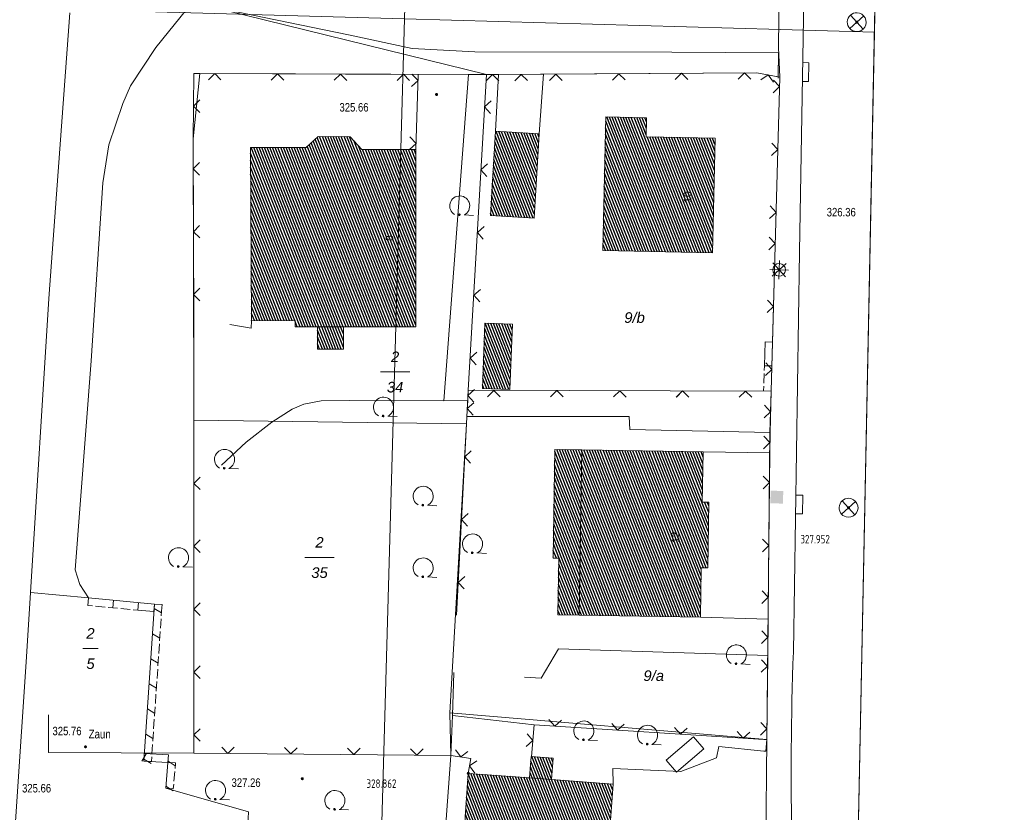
# Model space of a CAD drawing. Header units: metres. Extents: x 345144 to 348639, y 5629211 to 5635235.
# Tile 1047 of 1056: x 347858 to 347936, y 5631375 to 5631438. Entities that reach past the tile are written whole.
import ezdxf
from ezdxf.enums import TextEntityAlignment as Align

# ---------------------------------------------------------------- set-up
doc = ezdxf.new("R2010")
doc.units = ezdxf.units.M
doc.header["$MEASUREMENT"] = 0
for name, color, linetype in [('028 Geländeform', 7, 'Continuous'), ('028 Geländeform Ausg.', 7, 'Continuous'), ('065-066 Ver_Entsorgung', 7, 'Continuous'), ('065-066 Ver_Entsorgung Ausg.', 7, 'Continuous'), ('081-083 Topographie', 7, 'Continuous'), ('ALLG Pseudo-Topographie', 7, 'Continuous'), ('AX Flurstück', 7, 'Continuous'), ('AX Gebäude', 7, 'Continuous'), ('Blatt', 7, 'Continuous'), ('Definitionslinie', 7, 'Continuous'), ('Gemeinde Lokation', 7, 'Continuous'), ('Ortsteil Lokation', 7, 'Continuous'), ('Präsentationsobjekt -Text (punktförmig)', 7, 'Continuous')]:
    doc.layers.add(name, color=color, linetype=linetype)
doc.styles.add('ARIAL', font='arial.ttf', dxfattribs={"height": 1})
doc.styles.add('ARIALIT', font='ariali.ttf', dxfattribs={"height": 1})
doc.styles.add('DIN-6776-IT', font='txt', dxfattribs={"height": 1})
pattern_1 = [(111.5294117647, (0, 0), (-0.186045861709, -0.07339575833), [])]

# ---------------------------------------------------------------- blocks, each defined once
blk = doc.blocks.new('alk_3504_nrw')
at = {"color": 134, "lineweight": 5, "true_color": 0x00b2b2, "flags": 128}
for points in [[(-0.729333, -0.684), (-0.707333, -0.707333), (0.707333, 0.707333)], [(-0.707333, 0.707333), (0.707333, -0.707333)]]:
    blk.add_lwpolyline(points, dxfattribs=at)
at = {"color": 134, "lineweight": 5, "true_color": 0x00b2b2}
for start, end in [(90, -90), (-90, 90)]:
    blk.add_arc((0, 0), 1, start, end, dxfattribs=at)
blk = doc.blocks.new('alk_3453_nrw')
at = {"true_color": 0x00b2b2}
blk.add_hatch(color=134, dxfattribs=at).paths.add_polyline_path([(-1, -1), (-1, 1), (1, 1), (1, -1)], flags=0)
blk = doc.blocks.new('alk_5742_nrw')
at = {"color": 134, "lineweight": 5, "true_color": 0x00b2b2, "flags": 128}
for points in [[(1, 0), (-1, 0)], [(0.707333, -0.707333), (-0.707333, 0.707333)], [(-0.707333, -0.707333), (0.707333, 0.707333)], [(0, -1), (0, 1)]]:
    blk.add_lwpolyline(points, dxfattribs=at)
at = {"color": 134, "lineweight": 5, "true_color": 0x00b2b2}
for start, end in [(0, 180), (180, 0)]:
    blk.add_arc((0, 0), 0.666667, start, end, dxfattribs=at)
blk = doc.blocks.new('alk_043x_nrw')
h = blk.add_hatch(color=7)
edge = h.paths.add_edge_path(flags=0)
edge.add_arc((0, 0), 1, 180, 360, ccw=False)
edge.add_arc((0, 0), 1, 0, 180, ccw=False)
blk = doc.blocks.new('alk_7100_nrwx2')
at = {"true_color": 0x2e2e2e}
h = blk.add_hatch(color=250, dxfattribs=at)
edge = h.paths.add_edge_path(flags=0)
edge.add_arc((0.024073, -0.597267), 0.057254, 180, 360, ccw=False)
edge.add_arc((0.024073, -0.597267), 0.057255, 0, 180, ccw=False)
at = {"color": 250, "lineweight": 5, "true_color": 0x2e2e2e, "flags": 128}
blk.add_lwpolyline([(0.349382, -0.597267), (1, -0.597267)], dxfattribs=at)
at = {"color": 250, "lineweight": 5, "true_color": 0x2e2e2e}
for centre, radius, start, end in [((0.024073, 0.012362), 0.690995, -61.91481688, -118.08518312), ((0.024073, -0.597267), 0.057255, 0, 180), ((0.024073, -0.597267), 0.057254, 180, 0)]:
    blk.add_arc(centre, radius, start, end, dxfattribs=at)
blk = doc.blocks.new('swc_strasseneinlauf')
at = {"color": 7, "lineweight": 5, "flags": 128}
blk.add_lwpolyline([(-1, 0), (-1, -0.666667), (1, -0.666667), (1, 0)], dxfattribs=at)

msp = doc.modelspace()

# ---------------------------------------------------------------- hatches: boundary and pattern name
at = {"layer": 'AX Gebäude', "true_color": 0x4f4f4f}
h = msp.add_hatch(dxfattribs=at)
h.set_pattern_fill('_USER', color=251, scale=0.2, angle=111.52941176, style=0, pattern_type=0)
h.set_pattern_definition(pattern_1)
h.paths.add_polyline_path([(347907.763, 5631428.28), (347913.236, 5631428.16), (347913.036, 5631419.05), (347904.319, 5631419.241), (347904.552, 5631429.854), (347907.795, 5631429.783)], flags=0)
h = msp.add_hatch(dxfattribs=at)
h.set_pattern_fill('_USER', color=251, scale=0.2, angle=111.52941176, style=0, pattern_type=0)
h.set_pattern_definition(pattern_1)
h.paths.add_polyline_path([(347881.639, 5631413.173), (347879.86, 5631413.174), (347879.858, 5631413.679), (347876.387, 5631413.659), (347876.306, 5631427.411), (347880.719, 5631427.437), (347881.689, 5631428.298), (347884.227, 5631428.284), (347885.154, 5631427.262), (347889.448, 5631427.258), (347889.435, 5631413.166), (347883.692, 5631413.171)], flags=0)
h = msp.add_hatch(dxfattribs=at)
h.set_pattern_fill('_USER', color=251, scale=0.2, angle=111.52941176, style=0, pattern_type=0)
h.set_pattern_definition(pattern_1)
h.paths.add_polyline_path([(347895.774, 5631428.711), (347899.238, 5631428.505), (347898.841, 5631421.813), (347895.377, 5631422.018)], flags=0)
h = msp.add_hatch(dxfattribs=at)
h.set_pattern_fill('_USER', color=251, scale=0.2, angle=111.52941176, style=0, pattern_type=0)
h.set_pattern_definition(pattern_1)
h.paths.add_polyline_path([(347894.944, 5631413.461), (347897.126, 5631413.375), (347896.92, 5631408.185), (347894.738, 5631408.271)], flags=0)
h = msp.add_hatch(dxfattribs=at)
h.set_pattern_fill('_USER', color=251, scale=0.2, angle=111.52941176, style=0, pattern_type=0)
h.set_pattern_definition(pattern_1)
h.paths.add_polyline_path([(347881.639, 5631413.173), (347883.692, 5631413.171), (347883.691, 5631411.403), (347881.637, 5631411.404)], flags=0)
h = msp.add_hatch(dxfattribs=at)
h.set_pattern_fill('_USER', color=251, scale=0.2, angle=111.52941176, style=0, pattern_type=0)
h.set_pattern_definition(pattern_1)
h.paths.add_polyline_path([(347902.641, 5631403.384), (347902.427, 5631390.253), (347900.741, 5631390.28), (347900.815, 5631394.774), (347900.36, 5631394.781), (347900.501, 5631403.419)], flags=0)
h = msp.add_hatch(dxfattribs=at)
h.set_pattern_fill('_USER', color=251, scale=0.2, angle=111.52941176, style=0, pattern_type=0)
h.set_pattern_definition(pattern_1)
h.paths.add_polyline_path([(347902.427, 5631390.253), (347902.641, 5631403.384), (347912.285, 5631403.226), (347912.219, 5631399.24), (347912.741, 5631399.231), (347912.656, 5631394.015), (347912.141, 5631394.023), (347912.076, 5631390.095)], flags=0)
h = msp.add_hatch(dxfattribs=at)
h.set_pattern_fill('_USER', color=251, scale=0.2, angle=111.52941176, style=0, pattern_type=0)
h.set_pattern_definition(pattern_1)
h.paths.add_polyline_path([(347900.228, 5631377.194), (347898.496, 5631377.329), (347898.621, 5631379.017), (347900.356, 5631378.887)], flags=0)
h = msp.add_hatch(dxfattribs=at)
h.set_pattern_fill('_USER', color=251, scale=0.2, angle=111.52941176, style=0, pattern_type=0)
h.set_pattern_definition(pattern_1)
h.paths.add_polyline_path([(347903.886, 5631357.34), (347902.808, 5631342.579), (347891.236, 5631343.44), (347891.698, 5631349.812), (347893.19, 5631371.447), (347893.617, 5631377.676), (347898.496, 5631377.329), (347900.228, 5631377.194), (347905.13, 5631376.818), (347904.485, 5631368.19), (347904.154, 5631362.154)], flags=0)

# ---------------------------------------------------------------- linework, layer by layer
at = {"layer": '081-083 Topographie', "color": 7, "linetype": 'Continuous', "lineweight": 5, "flags": 128}
for points in [[(347919.46, 5631387.343), (347919.934, 5631419.12), (347919.934, 5631419.12), (347920.441, 5631448.487), (347920.441, 5631448.487), (347920.535, 5631464.954), (347920.535, 5631464.954), (347921.066, 5631488.696), (347921.066, 5631488.696), (347920.592, 5631507.421), (347920.592, 5631507.421), (347920.058, 5631528.259)], [(347861.958, 5631438.118), (347860.282, 5631415.427), (347860.282, 5631415.427), (347858.827, 5631392.05), (347858.827, 5631392.05), (347863.428, 5631391.619), (347863.428, 5631391.619), (347862.744, 5631392.679), (347862.744, 5631392.679), (347862.375, 5631393.841), (347862.375, 5631393.841), (347863.634, 5631410.478), (347863.634, 5631410.478), (347864.577, 5631424.605), (347864.577, 5631424.605), (347865.058, 5631427.639), (347865.058, 5631427.639), (347866.162, 5631430.915), (347866.162, 5631430.915), (347866.764, 5631432.329), (347866.764, 5631432.329), (347868.77, 5631435.37), (347868.77, 5631435.37), (347871.25, 5631438.426)], [(347872.635, 5631438.751), (347884.083, 5631436.391), (347884.083, 5631436.391), (347889.159, 5631435.293), (347889.159, 5631435.293), (347894.14, 5631435.023), (347894.14, 5631435.023), (347909.804, 5631435), (347909.804, 5631435), (347918.288, 5631434.962), (347918.288, 5631434.962), (347918.24, 5631433.047), (347918.24, 5631433.047), (347918.237, 5631432.937)], [(347871.791, 5631413.345), (347871.743, 5631428.115), (347871.743, 5631428.115), (347871.812, 5631433.311), (347871.812, 5631433.311), (347872.282, 5631433.309), (347872.282, 5631433.309), (347889.636, 5631433.236), (347889.636, 5631433.236), (347889.448, 5631427.258)], [(347891.686, 5631407.292), (347893.625, 5631433.22), (347893.625, 5631433.22), (347895.063, 5631433.214)], [(347893.616, 5631408.122), (347895.063, 5631433.214), (347895.063, 5631433.214), (347896.026, 5631433.221), (347896.026, 5631433.221), (347899.594, 5631433.246), (347899.594, 5631433.246), (347916.547, 5631433.365), (347916.547, 5631433.365), (347918.24, 5631433.047), (347918.24, 5631433.047), (347918.384, 5631433.02), (347918.384, 5631433.02), (347918.066, 5631421.513), (347918.066, 5631421.513), (347917.803, 5631411.951), (347917.803, 5631411.951), (347917.696, 5631408.062)], [(347895.774, 5631428.711), (347896.026, 5631433.221)], [(347899.238, 5631428.505), (347899.594, 5631433.246)], [(347874.671, 5631413.348), (347876.372, 5631413.066), (347876.372, 5631413.066), (347876.386, 5631413.659)], [(347892.689, 5631390.239), (347893.463, 5631405.467), (347893.463, 5631405.467), (347893.496, 5631406.034), (347893.496, 5631406.034), (347893.569, 5631407.302), (347893.569, 5631407.302), (347893.616, 5631408.122)], [(347893.616, 5631408.122), (347917.696, 5631408.062)], [(347917.696, 5631408.062), (347917.605, 5631404.783), (347917.605, 5631404.783), (347917.588, 5631403.159), (347917.588, 5631403.159), (347917.485, 5631393.412), (347917.485, 5631393.412), (347917.449, 5631389.931), (347917.449, 5631389.931), (347917.42, 5631387.054), (347917.42, 5631387.054), (347917.352, 5631380.359), (347917.352, 5631380.359), (347917.101, 5631380.38)], [(347873.989, 5631402.165), (347875.961, 5631404.007), (347875.961, 5631404.007), (347878.005, 5631405.602), (347878.005, 5631405.602), (347879.617, 5631406.628), (347879.617, 5631406.628), (347880.548, 5631407.023), (347880.548, 5631407.023), (347881.915, 5631407.283), (347881.915, 5631407.283), (347884.165, 5631407.307)], [(347884.165, 5631407.307), (347891.686, 5631407.292)], [(347891.686, 5631407.292), (347893.569, 5631407.302)], [(347893.496, 5631406.034), (347906.418, 5631406.05), (347906.418, 5631406.05), (347906.448, 5631405.015), (347906.448, 5631405.015), (347917.605, 5631404.783)], [(347912.285, 5631403.227), (347917.588, 5631403.159)], [(347871.797, 5631402.163), (347871.808, 5631379.292), (347871.808, 5631379.292), (347892.222, 5631379.101), (347892.222, 5631379.101), (347893.828, 5631378.867), (347893.828, 5631378.867), (347893.617, 5631377.676)], [(347858.879, 5631337.159), (347855.103, 5631337.145), (347855.103, 5631337.145), (347859.318, 5631342.216), (347859.318, 5631342.216), (347856.146, 5631344.661), (347856.146, 5631344.661), (347856.149, 5631350.001), (347856.149, 5631350.001), (347856.121, 5631351.639), (347856.121, 5631351.639), (347858.509, 5631386.94), (347858.509, 5631386.94), (347858.827, 5631392.05)], [(347863.428, 5631391.619), (347868.679, 5631391.128)], [(347912.076, 5631390.095), (347917.449, 5631389.931)], [(347898.08, 5631385.331), (347899.42, 5631385.248), (347899.42, 5631385.248), (347900.775, 5631387.578), (347900.775, 5631387.578), (347917.42, 5631387.054)], [(347892.477, 5631385.706), (347892.373, 5631382.271)], [(347892.222, 5631379.101), (347892.373, 5631382.271)], [(347892.373, 5631382.271), (347898.867, 5631381.537)], [(347898.64, 5631379.016), (347898.867, 5631381.537), (347898.867, 5631381.537), (347917.101, 5631380.38)], [(347905.13, 5631376.818), (347905.112, 5631378.05), (347905.112, 5631378.05), (347910.506, 5631377.817), (347910.506, 5631377.817), (347913.335, 5631378.906), (347913.335, 5631378.906), (347913.539, 5631379.821), (347913.539, 5631379.821), (347917.12, 5631379.453), (347917.12, 5631379.453), (347917.266, 5631379.438), (347917.266, 5631379.438), (347917.352, 5631380.359)], [(347876.035, 5631372.486), (347876.152, 5631374.62), (347876.152, 5631374.62), (347869.573, 5631376.495)]]:
    msp.add_lwpolyline(points, dxfattribs=at)
at = {"layer": '081-083 Topographie', "color": 7, "linetype": 'Continuous', "lineweight": 5}
msp.add_arc((348179.491, 5631377.756), 260.208196, 177.88853654, -178.70758318, dxfattribs=at)
at = {"layer": 'ALLG Pseudo-Topographie', "color": 7, "linetype": 'Continuous', "lineweight": 5, "flags": 128}
msp.add_lwpolyline([(347871.808, 5631379.292), (347860.251, 5631379.324), (347860.259, 5631382.324)], dxfattribs=at)
at = {"layer": 'AX Flurstück', "color": 8, "linetype": 'Continuous', "lineweight": 13, "true_color": 0x808080, "flags": 128}
for points in [[(347918.116, 5631528.201), (347925.471, 5631528.423), (347926.23, 5631453.062), (347924.572, 5631371.352), (347926.424, 5631253.18), (347933.647, 5631166.935)], [(347856.81, 5631442.66), (347895.064, 5631433.214), (347872.282, 5631433.308), (347871.744, 5631428.115), (347871.795, 5631407.041), (347871.796, 5631405.738), (347871.808, 5631379.292), (347892.222, 5631379.101), (347888.964, 5631334.415), (347858.879, 5631337.159), (347855.428, 5631337.219), (347855.806, 5631368.905), (347856.629, 5631434.475), (347850.344, 5631441.595), (347856.81, 5631442.66)], [(347918.33, 5631440.096), (347918.27, 5631435.376), (347918.384, 5631433.02), (347916.547, 5631433.365), (347895.064, 5631433.214), (347856.81, 5631442.66)], [(347927.27, 5631149.629), (347925.433, 5631177.005), (347925.271, 5631178.999), (347923.781, 5631198.973), (347922.256, 5631220.289), (347921.021, 5631238.911), (347919.849, 5631256.851), (347919.743, 5631258.436), (347919.562, 5631261.07), (347919.325, 5631264.838), (347919.07, 5631278.829), (347918.681, 5631297.144), (347918.329, 5631315.14), (347918.309, 5631316.159), (347917.993, 5631332.239), (347917.271, 5631372.154), (347917.352, 5631380.359), (347917.481, 5631393.411), (347917.593, 5631404.783), (347917.685, 5631408.061), (347918.062, 5631421.512), (347918.384, 5631433.02), (347918.27, 5631435.376), (347918.33, 5631440.096)], [(347872.282, 5631433.308), (347895.064, 5631433.214), (347893.617, 5631408.122), (347893.463, 5631405.466), (347871.796, 5631405.738), (347871.795, 5631407.041), (347871.744, 5631428.115), (347872.282, 5631433.308)], [(347918.062, 5631421.512), (347917.685, 5631408.061), (347893.617, 5631408.122), (347895.064, 5631433.214), (347916.547, 5631433.365), (347918.384, 5631433.02), (347918.062, 5631421.512)], [(347917.481, 5631393.411), (347917.352, 5631380.359), (347892.138, 5631382.493), (347893.463, 5631405.466), (347893.617, 5631408.122), (347917.685, 5631408.061), (347917.593, 5631404.783), (347917.481, 5631393.411)], [(347871.796, 5631405.738), (347893.463, 5631405.466), (347892.138, 5631382.493), (347892.222, 5631379.101), (347871.808, 5631379.292), (347871.796, 5631405.738)], [(347892.138, 5631382.493), (347917.352, 5631380.359), (347917.271, 5631372.154), (347917.993, 5631332.239), (347888.964, 5631334.415), (347892.222, 5631379.101), (347892.138, 5631382.493)]]:
    msp.add_lwpolyline(points, dxfattribs=at)
at = {"layer": 'AX Gebäude', "color": 7, "linetype": 'Continuous', "lineweight": 5, "flags": 128}
for points in [[(347907.763, 5631428.28), (347913.236, 5631428.16), (347913.036, 5631419.05), (347904.319, 5631419.241), (347904.552, 5631429.854), (347907.795, 5631429.783), (347907.763, 5631428.28)], [(347881.639, 5631413.173), (347879.86, 5631413.174), (347879.858, 5631413.679), (347876.387, 5631413.659), (347876.306, 5631427.411), (347880.719, 5631427.437), (347881.689, 5631428.298), (347884.227, 5631428.284), (347885.154, 5631427.262), (347889.448, 5631427.258), (347889.435, 5631413.166), (347883.692, 5631413.171), (347881.639, 5631413.173)], [(347895.774, 5631428.711), (347899.238, 5631428.505), (347898.841, 5631421.813), (347895.377, 5631422.018), (347895.774, 5631428.711)], [(347894.944, 5631413.461), (347897.126, 5631413.375), (347896.92, 5631408.185), (347894.738, 5631408.271), (347894.944, 5631413.461)], [(347881.639, 5631413.173), (347883.692, 5631413.171), (347883.691, 5631411.403), (347881.637, 5631411.404), (347881.639, 5631413.173)], [(347902.641, 5631403.384), (347902.427, 5631390.253), (347900.741, 5631390.28), (347900.815, 5631394.774), (347900.36, 5631394.781), (347900.501, 5631403.419), (347902.641, 5631403.384)], [(347902.427, 5631390.253), (347902.641, 5631403.384), (347912.285, 5631403.226), (347912.219, 5631399.24), (347912.741, 5631399.231), (347912.656, 5631394.015), (347912.141, 5631394.023), (347912.076, 5631390.095), (347902.427, 5631390.253)], [(347900.228, 5631377.194), (347898.496, 5631377.329), (347898.621, 5631379.017), (347900.356, 5631378.887), (347900.228, 5631377.194)], [(347903.886, 5631357.34), (347902.808, 5631342.579), (347891.236, 5631343.44), (347891.698, 5631349.812), (347893.19, 5631371.447), (347893.617, 5631377.676), (347898.496, 5631377.329), (347900.228, 5631377.194), (347905.13, 5631376.818), (347904.485, 5631368.19), (347904.154, 5631362.154), (347903.886, 5631357.34)]]:
    msp.add_lwpolyline(points, dxfattribs=at)
at = {"layer": 'Blatt', "color": 205, "linetype": 'Continuous', "lineweight": 5, "true_color": 0x873099, "flags": 128}
for points in [[(347926.23, 5631453.062), (347925.896, 5631436.595), (347888.543, 5631437.647), (347895.58, 5631687.521), (347900.867, 5631687.372), (347926.631, 5631600.505), (347925.405, 5631534.986), (347926.23, 5631453.062)], [(347381.745, 5631201.846), (347388.783, 5631451.723), (347888.543, 5631437.647), (347881.503, 5631187.771), (347381.745, 5631201.846)], [(347926.424, 5631253.18), (347932.021, 5631186.349), (347881.503, 5631187.771), (347888.543, 5631437.647), (347925.896, 5631436.595), (347924.572, 5631371.352), (347926.424, 5631253.18)]]:
    msp.add_lwpolyline(points, dxfattribs=at)
at = {"layer": 'Definitionslinie', "color": 7, "linetype": 'Continuous', "lineweight": 5, "flags": 128}
for points in [[(347920.441, 5631448.487), (347919.934, 5631419.12)], [(347868.77, 5631435.37), (347871.25, 5631438.426)], [(347872.635, 5631438.751), (347884.083, 5631436.391)], [(347860.282, 5631415.427), (347861.958, 5631438.118)], [(347884.083, 5631436.391), (347889.159, 5631435.293)], [(347866.764, 5631432.329), (347868.77, 5631435.37)], [(347889.159, 5631435.293), (347894.14, 5631435.023)], [(347894.14, 5631435.023), (347909.804, 5631435)], [(347909.804, 5631435), (347918.288, 5631434.962)], [(347918.288, 5631434.962), (347918.24, 5631433.047), (347918.24, 5631433.047), (347918.237, 5631432.937)], [(347871.812, 5631433.311), (347871.743, 5631428.115)], [(347871.812, 5631433.311), (347872.282, 5631433.309)], [(347872.282, 5631433.309), (347889.636, 5631433.236)], [(347873.957, 5631432.802), (347873.459, 5631433.304), (347872.957, 5631432.806)], [(347873.957, 5631432.802), (347873.459, 5631433.304), (347872.957, 5631432.806)], [(347878.957, 5631432.781), (347878.459, 5631433.283), (347877.957, 5631432.785)], [(347878.957, 5631432.781), (347878.459, 5631433.283), (347877.957, 5631432.785)], [(347883.957, 5631432.76), (347883.459, 5631433.262), (347882.957, 5631432.764)], [(347883.957, 5631432.76), (347883.459, 5631433.262), (347882.957, 5631432.764)], [(347888.957, 5631432.739), (347888.459, 5631433.241), (347887.957, 5631432.743)], [(347888.957, 5631432.739), (347888.459, 5631433.241), (347887.957, 5631432.743)], [(347889.105, 5631432.262), (347889.621, 5631432.746), (347889.137, 5631433.261)], [(347889.105, 5631432.262), (347889.621, 5631432.746), (347889.137, 5631433.261)], [(347889.636, 5631433.236), (347889.448, 5631427.258)], [(347891.686, 5631407.292), (347893.625, 5631433.22)], [(347893.616, 5631408.122), (347895.063, 5631433.214)], [(347893.625, 5631433.22), (347895.063, 5631433.214)], [(347896.048, 5631432.721), (347895.545, 5631433.218), (347895.048, 5631432.714)], [(347896.048, 5631432.721), (347895.545, 5631433.218), (347895.048, 5631432.714)], [(347895.063, 5631433.214), (347896.026, 5631433.221)], [(347895.774, 5631428.711), (347896.026, 5631433.221)], [(347896.026, 5631433.221), (347899.594, 5631433.246)], [(347898.313, 5631432.737), (347897.81, 5631433.234), (347897.314, 5631432.73)], [(347898.313, 5631432.737), (347897.81, 5631433.234), (347897.314, 5631432.73)], [(347899.238, 5631428.505), (347899.594, 5631433.246)], [(347899.594, 5631433.246), (347916.547, 5631433.365)], [(347901.074, 5631432.756), (347900.571, 5631433.253), (347900.074, 5631432.749)], [(347901.074, 5631432.756), (347900.571, 5631433.253), (347900.074, 5631432.749)], [(347906.074, 5631432.791), (347905.571, 5631433.288), (347905.074, 5631432.784)], [(347906.074, 5631432.791), (347905.571, 5631433.288), (347905.074, 5631432.784)], [(347911.074, 5631432.827), (347910.57, 5631433.323), (347910.074, 5631432.82)], [(347911.074, 5631432.827), (347910.57, 5631433.323), (347910.074, 5631432.82)], [(347916.074, 5631432.862), (347915.57, 5631433.358), (347915.074, 5631432.855)], [(347916.074, 5631432.862), (347915.57, 5631433.358), (347915.074, 5631432.855)], [(347916.547, 5631433.365), (347918.24, 5631433.047), (347918.24, 5631433.047), (347918.384, 5631433.02)], [(347917.865, 5631432.609), (347917.465, 5631433.192), (347916.882, 5631432.793)], [(347917.865, 5631432.609), (347917.465, 5631433.192), (347916.882, 5631432.793)], [(347918.384, 5631433.02), (347918.066, 5631421.513)], [(347866.162, 5631430.915), (347866.764, 5631432.329)], [(347917.85, 5631431.779), (347918.363, 5631432.265), (347917.877, 5631432.778)], [(347917.85, 5631431.779), (347918.363, 5631432.265), (347917.877, 5631432.778)], [(347865.058, 5631427.639), (347866.162, 5631430.915)], [(347872.284, 5631431.206), (347871.778, 5631430.713), (347872.271, 5631430.206)], [(347872.284, 5631431.206), (347871.778, 5631430.713), (347872.271, 5631430.206)], [(347895.443, 5631431.122), (347894.915, 5631430.651), (347895.386, 5631430.123)], [(347895.443, 5631431.122), (347894.915, 5631430.651), (347895.386, 5631430.123)], [(347888.948, 5631427.264), (347889.463, 5631427.748), (347888.979, 5631428.264)], [(347888.948, 5631427.264), (347889.463, 5631427.748), (347888.979, 5631428.264)], [(347864.577, 5631424.605), (347865.058, 5631427.639)], [(347871.743, 5631428.115), (347871.791, 5631413.345)], [(347917.711, 5631426.78), (347918.225, 5631427.267), (347917.739, 5631427.78)], [(347917.711, 5631426.78), (347918.225, 5631427.267), (347917.739, 5631427.78)], [(347872.249, 5631426.232), (347871.751, 5631425.73), (347872.252, 5631425.232)], [(347872.249, 5631426.232), (347871.751, 5631425.73), (347872.252, 5631425.232)], [(347895.155, 5631426.13), (347894.627, 5631425.66), (347895.098, 5631425.132)], [(347895.155, 5631426.13), (347894.627, 5631425.66), (347895.098, 5631425.132)], [(347863.634, 5631410.478), (347864.577, 5631424.605)], [(347917.573, 5631421.782), (347918.087, 5631422.268), (347917.601, 5631422.782)], [(347917.573, 5631421.782), (347918.087, 5631422.268), (347917.601, 5631422.782)], [(347872.265, 5631421.232), (347871.767, 5631420.73), (347872.269, 5631420.232)], [(347872.265, 5631421.232), (347871.767, 5631420.73), (347872.269, 5631420.232)], [(347894.868, 5631421.138), (347894.34, 5631420.668), (347894.81, 5631420.14)], [(347894.868, 5631421.138), (347894.34, 5631420.668), (347894.81, 5631420.14)], [(347918.066, 5631421.513), (347917.803, 5631411.951), (347917.803, 5631411.951), (347917.696, 5631408.062)], [(347917.505, 5631419.299), (347918.018, 5631419.786), (347917.532, 5631420.299)], [(347917.505, 5631419.3), (347918.018, 5631419.786), (347917.532, 5631420.299)], [(347919.934, 5631419.12), (347919.46, 5631387.343)], [(347872.282, 5631416.232), (347871.783, 5631415.73), (347872.285, 5631415.232)], [(347872.282, 5631416.232), (347871.783, 5631415.73), (347872.285, 5631415.232)], [(347894.58, 5631416.147), (347894.052, 5631415.676), (347894.522, 5631415.148)], [(347894.58, 5631416.147), (347894.052, 5631415.676), (347894.522, 5631415.148)], [(347858.827, 5631392.05), (347860.282, 5631415.427)], [(347917.367, 5631414.301), (347917.881, 5631414.788), (347917.394, 5631415.301)], [(347917.368, 5631414.301), (347917.881, 5631414.787), (347917.395, 5631415.301)], [(347871.797, 5631402.163), (347871.791, 5631413.345)], [(347874.671, 5631413.348), (347876.372, 5631413.066)], [(347876.386, 5631413.659), (347876.372, 5631413.066)], [(347917.151, 5631410.077), (347917.203, 5631411.967)], [(347917.203, 5631411.967), (347917.803, 5631411.951)], [(347917.696, 5631408.062), (347917.803, 5631411.951)], [(347894.292, 5631411.155), (347893.764, 5631410.685), (347894.234, 5631410.157)], [(347894.292, 5631411.155), (347893.764, 5631410.685), (347894.234, 5631410.157)], [(347862.375, 5631393.841), (347863.634, 5631410.478)], [(347917.229, 5631409.303), (347917.743, 5631409.789), (347917.257, 5631410.303)], [(347917.23, 5631409.303), (347917.744, 5631409.789), (347917.257, 5631410.303)], [(347917.113, 5631408.703), (347917.134, 5631409.452)], [(347917.141, 5631409.702), (347917.151, 5631410.077)], [(347917.751, 5631410.061), (347917.151, 5631410.077)], [(347893.569, 5631407.302), (347893.616, 5631408.122)], [(347894.12, 5631408.183), (347893.593, 5631407.712), (347894.063, 5631407.184)], [(347894.12, 5631408.183), (347893.593, 5631407.712), (347894.063, 5631407.184)], [(347893.616, 5631408.122), (347917.696, 5631408.062)], [(347896.154, 5631407.616), (347895.656, 5631408.117), (347895.154, 5631407.618)], [(347896.155, 5631407.616), (347895.656, 5631408.117), (347895.155, 5631407.618)], [(347901.154, 5631407.603), (347900.656, 5631408.104), (347900.154, 5631407.606)], [(347901.155, 5631407.603), (347900.656, 5631408.104), (347900.155, 5631407.606)], [(347906.154, 5631407.591), (347905.655, 5631408.092), (347905.154, 5631407.593)], [(347906.155, 5631407.591), (347905.656, 5631408.092), (347905.155, 5631407.593)], [(347911.154, 5631407.578), (347910.655, 5631408.08), (347910.154, 5631407.581)], [(347911.155, 5631407.578), (347910.656, 5631408.08), (347910.155, 5631407.581)], [(347916.154, 5631407.566), (347915.655, 5631408.067), (347915.154, 5631407.568)], [(347916.155, 5631407.566), (347915.656, 5631408.067), (347915.155, 5631407.568)], [(347917.096, 5631408.078), (347917.106, 5631408.453)], [(347917.696, 5631408.062), (347917.096, 5631408.078)], [(347917.096, 5631408.078), (347917.696, 5631408.062)], [(347917.696, 5631408.062), (347917.605, 5631404.783)], [(347879.617, 5631406.628), (347880.548, 5631407.023)], [(347880.548, 5631407.023), (347881.915, 5631407.283)], [(347881.915, 5631407.283), (347884.165, 5631407.307)], [(347884.165, 5631407.307), (347891.686, 5631407.292)], [(347891.686, 5631407.292), (347893.569, 5631407.302)], [(347893.496, 5631406.034), (347893.569, 5631407.302)], [(347894.06, 5631407.138), (347893.533, 5631406.668), (347894.003, 5631406.14)], [(347894.06, 5631407.138), (347893.533, 5631406.668), (347894.003, 5631406.14)], [(347878.005, 5631405.602), (347879.617, 5631406.628)], [(347917.136, 5631405.936), (347917.65, 5631406.423), (347917.164, 5631406.936)], [(347917.137, 5631405.937), (347917.651, 5631406.423), (347917.165, 5631406.936)], [(347875.961, 5631404.007), (347878.005, 5631405.602)], [(347892.689, 5631390.239), (347893.463, 5631405.467)], [(347893.463, 5631405.467), (347893.496, 5631406.034)], [(347893.496, 5631406.034), (347906.418, 5631406.05)], [(347906.418, 5631406.05), (347906.448, 5631405.015)], [(347906.448, 5631405.015), (347917.605, 5631404.783)], [(347917.605, 5631404.783), (347917.588, 5631403.159)], [(347873.989, 5631402.165), (347875.961, 5631404.007)], [(347917.091, 5631403.476), (347917.597, 5631403.971), (347917.102, 5631404.476)], [(347917.091, 5631403.476), (347917.597, 5631403.971), (347917.102, 5631404.476)], [(347893.855, 5631403.321), (347893.33, 5631402.847), (347893.804, 5631402.322)], [(347893.855, 5631403.321), (347893.33, 5631402.847), (347893.804, 5631402.322)], [(347912.285, 5631403.227), (347917.588, 5631403.159)], [(347917.588, 5631403.159), (347917.485, 5631393.412)], [(347871.797, 5631402.163), (347871.808, 5631379.292)], [(347872.297, 5631401.228), (347871.798, 5631400.727), (347872.298, 5631400.228)], [(347872.297, 5631401.228), (347871.798, 5631400.727), (347872.298, 5631400.228)], [(347917.058, 5631400.291), (347917.563, 5631400.785), (347917.068, 5631401.291)], [(347917.058, 5631400.291), (347917.563, 5631400.785), (347917.068, 5631401.291)], [(347893.601, 5631398.327), (347893.076, 5631397.853), (347893.55, 5631397.328)], [(347893.601, 5631398.327), (347893.076, 5631397.853), (347893.55, 5631397.328)], [(347872.3, 5631396.228), (347871.8, 5631395.727), (347872.3, 5631395.228)], [(347872.3, 5631396.228), (347871.8, 5631395.727), (347872.3, 5631395.228)], [(347917.005, 5631395.291), (347917.51, 5631395.786), (347917.015, 5631396.291)], [(347917.005, 5631395.291), (347917.51, 5631395.786), (347917.015, 5631396.291)], [(347862.375, 5631393.841), (347862.744, 5631392.679)], [(347893.347, 5631393.333), (347892.822, 5631392.859), (347893.296, 5631392.335)], [(347893.347, 5631393.333), (347892.822, 5631392.859), (347893.296, 5631392.335)], [(347917.485, 5631393.412), (347917.449, 5631389.931)], [(347862.744, 5631392.679), (347863.428, 5631391.619)], [(347916.962, 5631391.177), (347917.467, 5631391.672), (347916.972, 5631392.177)], [(347916.962, 5631391.177), (347917.467, 5631391.672), (347916.972, 5631392.177)], [(347858.509, 5631386.94), (347858.827, 5631392.05)], [(347858.827, 5631392.05), (347863.428, 5631391.619)], [(347863.372, 5631391.021), (347863.428, 5631391.619)], [(347863.372, 5631391.022), (347863.428, 5631391.619)], [(347863.372, 5631391.021), (347863.428, 5631391.619)], [(347863.372, 5631391.022), (347863.428, 5631391.619)], [(347863.428, 5631391.619), (347868.679, 5631391.128)], [(347865.363, 5631390.835), (347865.419, 5631391.433)], [(347865.363, 5631390.835), (347865.419, 5631391.433)], [(347863.372, 5631391.022), (347863.745, 5631390.987)], [(347863.372, 5631391.022), (347863.745, 5631390.987)], [(347863.994, 5631390.964), (347864.741, 5631390.894)], [(347863.994, 5631390.964), (347864.741, 5631390.894)], [(347864.99, 5631390.871), (347865.363, 5631390.836)], [(347864.99, 5631390.871), (347865.363, 5631390.836)], [(347865.363, 5631390.836), (347865.737, 5631390.801)], [(347865.363, 5631390.836), (347865.737, 5631390.801)], [(347865.986, 5631390.778), (347866.732, 5631390.708)], [(347865.986, 5631390.778), (347866.732, 5631390.708)], [(347866.981, 5631390.685), (347867.355, 5631390.65)], [(347866.981, 5631390.685), (347867.355, 5631390.65)], [(347867.355, 5631390.649), (347867.411, 5631391.247)], [(347867.355, 5631390.649), (347867.411, 5631391.247)], [(347867.355, 5631390.65), (347868.623, 5631390.531)], [(347867.355, 5631390.65), (347868.623, 5631390.531)], [(347868.623, 5631390.531), (347868.679, 5631391.128)], [(347868.623, 5631390.531), (347868.679, 5631391.128)], [(347872.302, 5631391.228), (347871.803, 5631390.728), (347872.303, 5631390.228)], [(347872.302, 5631391.228), (347871.803, 5631390.728), (347872.303, 5631390.228)], [(347912.076, 5631390.095), (347917.449, 5631389.931)], [(347917.449, 5631389.931), (347917.42, 5631387.054)], [(347916.93, 5631387.998), (347917.435, 5631388.493), (347916.94, 5631388.997)], [(347916.93, 5631387.998), (347917.435, 5631388.493), (347916.94, 5631388.997)], [(347899.42, 5631385.248), (347900.775, 5631387.578)], [(347900.775, 5631387.578), (347917.42, 5631387.054)], [(347856.121, 5631351.639), (347858.509, 5631386.94)], [(347916.906, 5631385.711), (347917.411, 5631386.206), (347916.916, 5631386.711)], [(347916.906, 5631385.711), (347917.411, 5631386.206), (347916.916, 5631386.711)], [(347917.42, 5631387.054), (347917.352, 5631380.359)], [(347872.305, 5631386.228), (347871.805, 5631385.728), (347872.305, 5631385.228)], [(347872.305, 5631386.228), (347871.805, 5631385.728), (347872.305, 5631385.228)], [(347892.477, 5631385.706), (347892.373, 5631382.271)], [(347898.08, 5631385.331), (347899.42, 5631385.248)], [(347892.222, 5631379.101), (347892.373, 5631382.271)], [(347892.373, 5631382.271), (347898.867, 5631381.537)], [(347900.032, 5631381.964), (347900.499, 5631381.433), (347901.03, 5631381.901)], [(347900.032, 5631381.964), (347900.499, 5631381.433), (347901.03, 5631381.901)], [(347872.307, 5631381.228), (347871.807, 5631380.728), (347872.308, 5631380.228)], [(347872.307, 5631381.228), (347871.807, 5631380.728), (347872.308, 5631380.228)], [(347898.64, 5631379.016), (347898.867, 5631381.537)], [(347898.867, 5631381.537), (347917.101, 5631380.38)], [(347905.022, 5631381.647), (347905.489, 5631381.117), (347906.02, 5631381.584)], [(347905.022, 5631381.647), (347905.489, 5631381.117), (347906.02, 5631381.584)], [(347910.012, 5631381.331), (347910.479, 5631380.8), (347911.01, 5631381.268)], [(347910.012, 5631381.331), (347910.479, 5631380.8), (347911.01, 5631381.268)], [(347916.856, 5631380.712), (347917.361, 5631381.207), (347916.866, 5631381.712)], [(347916.856, 5631380.712), (347917.361, 5631381.207), (347916.866, 5631381.712)], [(347898.211, 5631379.823), (347898.754, 5631380.277), (347898.3, 5631380.819)], [(347898.211, 5631379.823), (347898.754, 5631380.277), (347898.3, 5631380.819)], [(347915.002, 5631381.014), (347915.469, 5631380.484), (347916, 5631380.951)], [(347915.002, 5631381.014), (347915.469, 5631380.484), (347916, 5631380.951)], [(347917.101, 5631380.38), (347917.352, 5631380.359)], [(347874.02, 5631379.771), (347874.515, 5631379.267), (347875.02, 5631379.762)], [(347874.02, 5631379.771), (347874.515, 5631379.267), (347875.02, 5631379.762)], [(347879.02, 5631379.725), (347879.515, 5631379.22), (347880.02, 5631379.715)], [(347879.02, 5631379.725), (347879.515, 5631379.22), (347880.02, 5631379.715)], [(347884.02, 5631379.678), (347884.515, 5631379.173), (347885.02, 5631379.668)], [(347884.02, 5631379.678), (347884.515, 5631379.173), (347885.02, 5631379.668)], [(347889.019, 5631379.631), (347889.515, 5631379.126), (347890.019, 5631379.622)], [(347889.019, 5631379.631), (347889.515, 5631379.126), (347890.019, 5631379.622)], [(347913.335, 5631378.906), (347913.539, 5631379.821)], [(347913.539, 5631379.821), (347917.12, 5631379.453), (347917.12, 5631379.453), (347917.266, 5631379.438)], [(347917.266, 5631379.438), (347917.352, 5631380.359)], [(347871.808, 5631379.292), (347892.222, 5631379.101)], [(347892.222, 5631379.101), (347893.828, 5631378.867)], [(347892.602, 5631379.551), (347893.025, 5631378.984), (347893.592, 5631379.407)], [(347892.602, 5631379.551), (347893.025, 5631378.984), (347893.592, 5631379.407)], [(347893.617, 5631377.676), (347893.828, 5631378.867)], [(347910.506, 5631377.817), (347913.335, 5631378.906)], [(347894.302, 5631378.677), (347893.723, 5631378.272), (347894.128, 5631377.692)], [(347894.302, 5631378.677), (347893.723, 5631378.272), (347894.128, 5631377.692)], [(347905.112, 5631378.05), (347905.13, 5631376.818)], [(347905.112, 5631378.05), (347910.506, 5631377.817)], [(347869.573, 5631376.495), (347876.152, 5631374.62)], [(347876.035, 5631372.486), (347876.152, 5631374.62)]]:
    msp.add_lwpolyline(points, dxfattribs=at)
at = {"layer": 'Definitionslinie', "color": 44, "linetype": 'Continuous', "lineweight": 5, "true_color": 0xb27500, "flags": 128}
for points in [[(347867.83, 5631378.649), (347868.679, 5631391.128)], [(347869.233, 5631390.428), (347868.655, 5631390.774)], [(347869.233, 5631390.428), (347868.655, 5631390.774)], [(347869.278, 5631391.087), (347868.679, 5631391.128)], [(347869.278, 5631391.087), (347868.679, 5631391.128)], [(347869.218, 5631390.206), (347869.244, 5631390.58)], [(347869.218, 5631390.206), (347869.244, 5631390.58)], [(347869.244, 5631390.58), (347869.278, 5631391.087)], [(347869.244, 5631390.58), (347869.278, 5631391.087)], [(347869.15, 5631389.208), (347869.201, 5631389.957)], [(347869.15, 5631389.208), (347869.201, 5631389.957)], [(347869.097, 5631388.433), (347868.519, 5631388.779)], [(347869.097, 5631388.433), (347868.519, 5631388.779)], [(347869.082, 5631388.211), (347869.108, 5631388.585)], [(347869.082, 5631388.211), (347869.108, 5631388.585)], [(347869.108, 5631388.585), (347869.133, 5631388.959)], [(347869.108, 5631388.585), (347869.133, 5631388.959)], [(347869.014, 5631387.213), (347869.065, 5631387.961)], [(347869.014, 5631387.213), (347869.065, 5631387.961)], [(347868.961, 5631386.438), (347868.383, 5631386.784)], [(347868.961, 5631386.438), (347868.383, 5631386.784)], [(347868.972, 5631386.59), (347868.997, 5631386.964)], [(347868.972, 5631386.59), (347868.997, 5631386.964)], [(347868.879, 5631385.218), (347868.93, 5631385.966)], [(347868.879, 5631385.218), (347868.93, 5631385.966)], [(347868.947, 5631386.215), (347868.972, 5631386.59)], [(347868.947, 5631386.215), (347868.972, 5631386.59)], [(347868.825, 5631384.442), (347868.247, 5631384.788)], [(347868.825, 5631384.442), (347868.247, 5631384.788)], [(347868.811, 5631384.22), (347868.836, 5631384.594)], [(347868.811, 5631384.22), (347868.836, 5631384.594)], [(347868.836, 5631384.594), (347868.862, 5631384.968)], [(347868.836, 5631384.594), (347868.862, 5631384.968)], [(347868.743, 5631383.222), (347868.794, 5631383.971)], [(347868.743, 5631383.222), (347868.794, 5631383.971)], [(347868.69, 5631382.447), (347868.112, 5631382.793)], [(347868.69, 5631382.447), (347868.112, 5631382.793)], [(347868.701, 5631382.599), (347868.726, 5631382.973)], [(347868.701, 5631382.599), (347868.726, 5631382.973)], [(347868.607, 5631381.227), (347868.658, 5631381.975)], [(347868.607, 5631381.227), (347868.658, 5631381.975)], [(347868.675, 5631382.225), (347868.701, 5631382.599)], [(347868.675, 5631382.225), (347868.701, 5631382.599)], [(347868.554, 5631380.451), (347867.976, 5631380.797)], [(347868.554, 5631380.451), (347867.976, 5631380.797)], [(347868.539, 5631380.229), (347868.565, 5631380.603)], [(347868.539, 5631380.229), (347868.565, 5631380.603)], [(347868.565, 5631380.603), (347868.59, 5631380.978)], [(347868.565, 5631380.603), (347868.59, 5631380.978)], [(347868.471, 5631379.232), (347868.522, 5631379.98)], [(347868.471, 5631379.232), (347868.522, 5631379.98)], [(347867.677, 5631378.657), (347868.013, 5631379.241)], [(347867.677, 5631378.657), (347868.013, 5631379.241)], [(347867.86, 5631379.248), (347867.83, 5631378.649)], [(347867.86, 5631379.248), (347867.83, 5631378.649)], [(347867.86, 5631379.248), (347869.776, 5631379.151)], [(347867.86, 5631379.248), (347869.776, 5631379.151)], [(347868.429, 5631378.608), (347868.454, 5631378.982)], [(347868.429, 5631378.608), (347868.454, 5631378.982)], [(347869.776, 5631379.151), (347869.746, 5631378.552)], [(347869.776, 5631379.151), (347869.746, 5631378.552)], [(347868.429, 5631378.608), (347867.83, 5631378.649)], [(347868.429, 5631378.608), (347867.83, 5631378.649)], [(347867.83, 5631378.649), (347869.746, 5631378.552)], [(347868.418, 5631378.456), (347867.84, 5631378.802)], [(347868.418, 5631378.456), (347867.84, 5631378.802)], [(347869.573, 5631376.495), (347869.746, 5631378.552)], [(347870.344, 5631378.502), (347869.746, 5631378.552)], [(347870.344, 5631378.502), (347869.746, 5631378.552)], [(347870.326, 5631378.287), (347869.754, 5631378.643)], [(347870.326, 5631378.287), (347869.754, 5631378.643)], [(347870.307, 5631378.064), (347870.339, 5631378.438)], [(347870.307, 5631378.064), (347870.339, 5631378.438)], [(347870.339, 5631378.438), (347870.344, 5631378.502)], [(347870.339, 5631378.438), (347870.344, 5631378.502)], [(347870.223, 5631377.068), (347870.286, 5631377.815)], [(347870.223, 5631377.068), (347870.286, 5631377.815)], [(347870.171, 5631376.445), (347869.573, 5631376.495)], [(347870.171, 5631376.445), (347869.573, 5631376.495)], [(347870.158, 5631376.292), (347869.586, 5631376.648)], [(347870.158, 5631376.292), (347869.586, 5631376.648)], [(347870.171, 5631376.445), (347870.202, 5631376.819)], [(347870.171, 5631376.445), (347870.202, 5631376.819)]]:
    msp.add_lwpolyline(points, dxfattribs=at)
at = {"layer": 'Definitionslinie', "color": 250, "linetype": 'Continuous', "lineweight": 13, "true_color": 0x2e2e2e, "flags": 128}
msp.add_lwpolyline([(347910.167, 5631377.775), (347912.334, 5631379.631), (347911.522, 5631380.58), (347909.355, 5631378.724), (347910.167, 5631377.775)], dxfattribs=at)
at = {"layer": 'Definitionslinie', "color": 7, "linetype": 'Continuous', "lineweight": 5}
msp.add_arc((348179.491, 5631377.756), 260.20767, 177.88853654, -178.70758318, dxfattribs=at)
at = {"layer": 'Gemeinde Lokation', "color": 7, "linetype": 'Continuous', "lineweight": 5, "flags": 128}
msp.add_lwpolyline([(347899.031, 5631693.561), (347926.631, 5631600.505), (347925.405, 5631534.986), (347926.23, 5631453.062), (347924.572, 5631371.352), (347926.424, 5631253.18), (347933.647, 5631166.935), (347960.584, 5630953.98), (347975.383, 5630844.729), (348005.705, 5630725.733), (348023.631, 5630546.345), (348034.821, 5630453.592), (348037.99, 5630386.322), (348038.853, 5630367.26), (348034.949, 5630313.579)], dxfattribs=at)
at = {"layer": 'Ortsteil Lokation', "color": 7, "linetype": 'Continuous', "lineweight": 5, "flags": 128}
msp.add_lwpolyline([(347725.956, 5632057.39), (347769.164, 5631969.901), (347835.901, 5631869.724), (347875.026, 5631799.405), (347883.211, 5631764.659), (347899.031, 5631693.561), (347926.631, 5631600.505), (347925.405, 5631534.986), (347926.23, 5631453.062), (347924.572, 5631371.352), (347926.424, 5631253.18), (347933.647, 5631166.935), (347960.584, 5630953.98), (347975.383, 5630844.729), (348005.705, 5630725.733), (348023.631, 5630546.345), (348034.821, 5630453.592), (348037.99, 5630386.322), (348038.853, 5630367.26), (348034.949, 5630313.579)], dxfattribs=at)
at = {"layer": 'Präsentationsobjekt -Text (punktförmig)', "color": 251, "linetype": 'Continuous', "lineweight": 13, "true_color": 0x5e5e5e, "flags": 128}
for points in [[(347886.6298, 5631409.57952), (347888.9722, 5631409.57952)], [(347880.6218, 5631394.83552), (347882.9642, 5631394.83552)], [(347862.9858, 5631387.59852), (347864.1882, 5631387.59852)]]:
    msp.add_lwpolyline(points, dxfattribs=at)

# ---------------------------------------------------------------- block references
at = {"layer": '028 Geländeform', "xscale": 0.125, "yscale": 0.125}
for p, rotation in [((347924.494, 5631437.388), -2.326094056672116), ((347891.094, 5631431.633), -2.326094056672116), ((347923.846, 5631398.789), -2.326094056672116), ((347863.19, 5631379.786), -2.326036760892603), ((347880.422, 5631377.25), -2.326094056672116), ((347893.617, 5631377.676), -2.326094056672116)]:
    msp.add_blockref('alk_043x_nrw', p, dxfattribs=dict(at, rotation=rotation))
at = {"layer": '065-066 Ver_Entsorgung'}
for name, p, xscale, yscale, rotation in [('alk_3504_nrw', (347924.494, 5631437.388), 0.75, 0.75, -2.326094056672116), ('alk_5742_nrw', (347918.324, 5631417.702), 0.75, 0.75, -2.325521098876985), ('alk_3453_nrw', (347918.139, 5631399.634), 0.5, 0.5, -2.326094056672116), ('alk_3504_nrw', (347923.846, 5631398.789), 0.75, 0.75, -2.326094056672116)]:
    msp.add_blockref(name, p, dxfattribs=dict(at, xscale=xscale, yscale=yscale, rotation=rotation))
at = {"layer": '065-066 Ver_Entsorgung Ausg.'}
for name, p, xscale, yscale, rotation in [('swc_strasseneinlauf', (347920.181, 5631433.422), 0.75, 0.75, 89.39109902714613), ('alk_3453_nrw', (347918.139, 5631399.634), 0.5, 0.5, -1.753136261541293), ('swc_strasseneinlauf', (347919.691, 5631399.051), 0.75, 0.75, 89.3343762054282)]:
    msp.add_blockref(name, p, dxfattribs=dict(at, xscale=xscale, yscale=yscale, rotation=rotation))
at = {"layer": '081-083 Topographie', "xscale": 1.15275, "yscale": 1.15275}
for p, rotation in [((347892.908, 5631422.765), -2.326094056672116), ((347886.847, 5631406.766), -2.326094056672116), ((347874.215, 5631402.617), -2.325463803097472), ((347890.001, 5631399.686), -2.325521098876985), ((347893.931, 5631395.899), -2.326094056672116), ((347870.559, 5631394.805), -2.326094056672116), ((347890.001, 5631393.99), -2.326094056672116), ((347914.898, 5631387.076), -2.326094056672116), ((347902.771, 5631381.031), -2.326094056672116), ((347907.838, 5631380.687), -2.326094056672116), ((347873.501, 5631376.303), -2.326094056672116), ((347882.984, 5631375.501), -2.326094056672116)]:
    msp.add_blockref('alk_7100_nrwx2', p, dxfattribs=dict(at, rotation=rotation))

# ---------------------------------------------------------------- texts
at = {"layer": '028 Geländeform Ausg.', "color": 44, "true_color": 0xb27500, "style": 'ARIAL', "width": 0.8}
for s, p in [('325.66', (347883.379, 5631430.282)), ('326.36', (347922.108, 5631421.946)), ('325.76', (347860.567, 5631380.705)), ('327.26', (347874.799, 5631376.605)), ('325.66', (347858.148, 5631376.156))]:
    msp.add_text(s, height=0.6761367, dxfattribs=at).set_placement(p)
at = {"layer": '065-066 Ver_Entsorgung Ausg.', "color": 134, "true_color": 0x00b2b2, "style": 'DIN-6776-IT', "width": 0.8}
for s, p in [('327.952', (347920.016, 5631395.954)), ('328.862', (347885.53, 5631376.522))]:
    msp.add_text(s, height=0.6762, dxfattribs=at).set_placement(p)
at = {"layer": 'ALLG Pseudo-Topographie', "color": 7, "style": 'ARIAL', "width": 0.8}
msp.add_text('Zaun', height=0.6896591, rotation=-0.147319, dxfattribs=at).set_placement((347863.439, 5631380.454))
at = {"layer": 'Präsentationsobjekt -Text (punktförmig)', "color": 7, "style": 'ARIAL'}
for s, height, rotation, p in [('10', 0.5894702, 91.10029882, (347911.333, 5631423.49)), ('8', 0.58947, 92.24615759, (347887.642, 5631420.233)), ('12', 0.58947, 91.67325227, (347910.378, 5631396.453))]:
    msp.add_text(s, height=height, rotation=rotation, dxfattribs=at).set_placement(p, align=Align.CENTER)
at = {"layer": 'Präsentationsobjekt -Text (punktförmig)', "color": 8, "true_color": 0x808080, "style": 'ARIALIT'}
for s, p in [('9/b', (347906.834, 5631413.907)), ('2', (347887.801, 5631410.78288)), ('34', (347887.801, 5631408.37616)), ('2', (347881.793, 5631396.03888)), ('35', (347881.793, 5631393.63216)), ('2', (347863.587, 5631388.80188)), ('5', (347863.587, 5631386.39516)), ('9/a', (347908.357, 5631385.438))]:
    msp.add_text(s, height=0.8421, dxfattribs=at).set_placement(p, align=Align.MIDDLE_CENTER)

doc.saveas('drawing.dxf')
